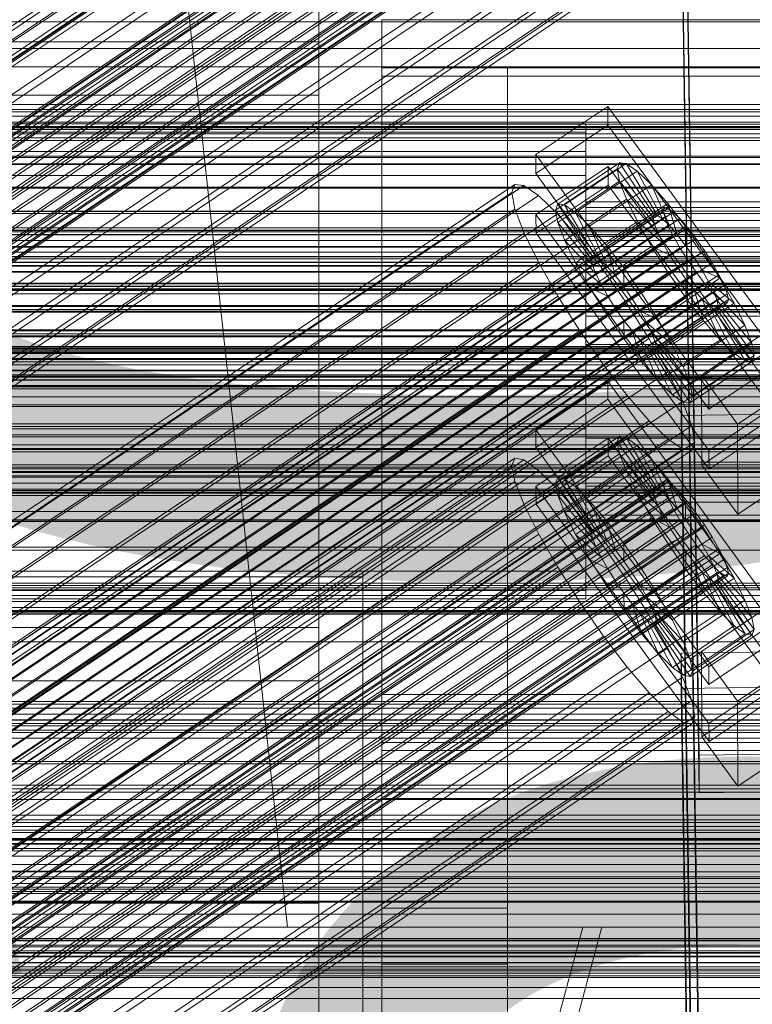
# Model space of a CAD drawing. Header units: millimetres. Extents: x -2233 to 65662, y -50530 to 6847.
# Tile 276 of 656: x 252 to 369, y -33182 to -33026. Entities that reach past the tile are written whole.
import ezdxf

# ---------------------------------------------------------------- set-up
doc = ezdxf.new("R2010")
doc.units = ezdxf.units.MM
for name, color, linetype, lineweight in [('COTAS_P', 1, 'Continuous', 0), ('frontal_briquetadora', 7, 'Continuous', 0), ('frontal_C01', 7, 'Continuous', 0), ('frontal_C02', 7, 'Continuous', 0), ('frontal_C02-briq', 7, 'Continuous', 0), ('frontal_C03', 7, 'Continuous', 0), ('frontal_C03-dry', 7, 'Continuous', 0), ('frontal_secador', 7, 'Continuous', 0)]:
    doc.layers.add(name, color=color, linetype=linetype, lineweight=lineweight)
doc.dimstyles.new('R19_100', dxfattribs={"dimtxt": 250, "dimasz": 150, "dimexe": 150, "dimexo": 80, "dimgap": 100, "dimtad": 1, "dimtih": 1, "dimtoh": 1, "dimdsep": 46, "dimcen": 0.09, "dimadec": 0, "dimazin": 0, "dimtfac": 1, "dimtdec": 4, "dimtofl": 0, "dimtmove": 0, "dimatfit": 3, "dimfxl": 1, "dimtolj": 1, "dimtzin": 0, "dimarcsym": 0})

# ---------------------------------------------------------------- blocks, each defined once
blk = doc.blocks.new('DIM_R32_40')
at = {"layer": 'COTAS_P'}
for p, q in [((-150, -32200), (550, -32200)), ((550, -32200), (505, -32350)), ((550, -34800), (550, -32200)), ((550, -32200), (595, -32350)), ((550, -34800), (505, -34650)), ((550, -34800), (595, -34650)), ((-150, -34800), (550, -34800))]:
    blk.add_line(p, q, dxfattribs=at)
blk.add_text('2600 P', height=250, rotation=90, dxfattribs=at).set_placement((450, -33500))

msp = doc.modelspace()

# ---------------------------------------------------------------- linework, layer by layer
at = {"layer": 'frontal_briquetadora'}
for p, q in [((345, -33170), (-305, -33170)), ((207, -33670), (342, -33170)), ((210, -33670), (345, -33170)), ((345, -33170), (342, -33170))]:
    msp.add_line(p, q, dxfattribs=at)
at = {"layer": 'frontal_C01'}
for p, q in [((150.629, -33094.933), (334.938, -32971.064)), ((141.218, -33116.536), (355.017, -32972.847)), ((141.731, -33116.629), (355.53, -32972.941)), ((146.887, -33096.693), (331.197, -32972.824)), ((141.045, -33116.952), (354.844, -32973.264)), ((141.224, -33117.851), (355.022, -32974.162)), ((142.549, -33117.227), (356.348, -32973.539)), ((153.641, -33097.927), (337.95, -32974.058)), ((141.742, -33119.17), (355.541, -32975.481)), ((143.617, -33118.288), (357.415, -32974.599)), ((144.861, -33119.739), (358.659, -32976.051)), ((142.565, -33120.819), (356.363, -32977.131)), ((148.35, -33100.416), (332.659, -32976.547)), ((143.635, -33122.688), (357.434, -32978.999)), ((359.995, -32977.794), (146.196, -33121.483)), ((157.152, -33102.024), (341.461, -32978.154)), ((147.533, -33123.399), (361.332, -32979.711)), ((144.881, -33124.647), (358.68, -32980.958)), ((148.779, -33125.358), (362.578, -32981.67)), ((150.672, -33105.072), (334.981, -32981.203)), ((146.218, -33126.563), (360.017, -32982.875)), ((149.85, -33127.227), (363.648, -32983.538)), ((345.231, -32983.075), (160.922, -33106.944)), ((147.554, -33128.307), (361.352, -32984.618)), ((150.672, -33128.876), (364.471, -32985.188)), ((148.798, -33129.758), (362.596, -32986.07)), ((151.191, -33130.195), (364.989, -32986.507)), ((153.694, -33110.344), (338.003, -32986.475)), ((300, -32986.232), (300, -33029.194)), ((149.865, -33130.819), (363.664, -32987.131)), ((150.683, -33131.417), (364.482, -32987.728)), ((151.196, -33131.51), (364.995, -32987.822)), ((151.369, -33131.094), (365.168, -32987.406)), ((164.693, -33112.353), (349.002, -32988.484)), ((157.211, -33115.874), (341.52, -32992.004)), ((168.21, -33117.882), (352.519, -32994.013)), ((300, -33037.658), (300, -32993.821)), ((160.982, -33121.283), (345.291, -32997.413)), ((171.232, -33123.155), (355.541, -32999.285)), ((360.514, -33194.484), (357.646, -33000.108)), ((164.752, -33126.203), (349.061, -33002.334)), ((173.554, -33127.811), (357.863, -33003.942)), ((360.514, -33200.129), (357.646, -33005.754)), ((168.263, -33130.3), (352.572, -33006.431)), ((175.016, -33131.534), (359.326, -33007.664)), ((171.275, -33133.294), (355.584, -33009.424)), ((175.521, -33134.069), (359.83, -33010.2)), ((173.584, -33134.98), (357.893, -33011.111)), ((175.032, -33135.245), (359.341, -33011.375)), ((-300, -33029.194), (300, -33029.194)), ((300, -33029.194), (300, -33075.619)), ((300, -33037.658), (-300, -33037.658)), ((300, -33084.381), (300, -33037.658)), ((342.5, -33042.216), (-342.5, -33042.216)), ((342.5, -33043.545), (342.5, -33042.216)), ((342.5, -33042.216), (342.5, -33046.638)), ((342.5, -33043.545), (-342.5, -33043.545)), ((342.5, -33050.425), (342.5, -33043.545)), ((342.5, -33046.638), (-342.5, -33046.638)), ((342.5, -33046.638), (342.5, -33056.14)), ((342.5, -33050.425), (-342.5, -33050.425)), ((342.5, -33061.807), (342.5, -33050.425)), ((342.5, -33057.613), (342.5, -33054.645)), ((342.5, -33054.645), (342.5, -33055.537)), ((450.5, -33054.645), (342.5, -33054.645)), ((342.5, -33055.537), (342.5, -33060.153)), ((450.5, -33055.537), (342.5, -33055.537)), ((342.5, -33056.14), (-342.5, -33056.14)), ((342.5, -33056.14), (342.5, -33069.274)), ((342.5, -33063.989), (342.5, -33057.613)), ((450.5, -33057.613), (342.5, -33057.613)), ((342.5, -33060.153), (342.5, -33067.791)), ((450.5, -33060.153), (342.5, -33060.153)), ((342.5, -33061.807), (-342.5, -33061.807)), ((342.5, -33075.959), (342.5, -33061.807)), ((342.5, -33072.803), (342.5, -33063.989)), ((450.5, -33063.989), (342.5, -33063.989)), ((342.5, -33067.791), (342.5, -33077.288)), ((450.5, -33067.791), (342.5, -33067.791)), ((-342.5, -33069.274), (342.5, -33069.274)), ((342.5, -33069.274), (342.5, -33084.041)), ((342.5, -33082.712), (342.5, -33072.803)), ((342.5, -33072.803), (450.5, -33072.803)), ((342.5, -33075.959), (-342.5, -33075.959)), ((300, -33075.619), (-300, -33075.619)), ((300, -33075.619), (300, -33122.342)), ((342.5, -33090.726), (342.5, -33075.959)), ((342.5, -33077.288), (342.5, -33087.197)), ((450.5, -33077.288), (342.5, -33077.288)), ((342.5, -33084.041), (-342.5, -33084.041)), ((334.501, -33090.873), (345.969, -33083.166)), ((342.5, -33092.209), (342.5, -33082.712)), ((450.5, -33082.712), (342.5, -33082.712)), ((342.5, -33084.041), (342.5, -33098.193)), ((345.969, -33083.166), (345.981, -33085.988)), ((345.969, -33083.166), (373.501, -33120.877)), ((300, -33084.381), (-300, -33084.381)), ((300, -33130.806), (300, -33084.381)), ((345.981, -33085.988), (334.513, -33093.695)), ((342.5, -33087.197), (342.5, -33096.011)), ((450.5, -33087.197), (342.5, -33087.197)), ((373.513, -33123.699), (345.981, -33085.988)), ((342.5, -33090.726), (-342.5, -33090.726)), ((334.513, -33093.695), (334.501, -33090.873)), ((362.033, -33128.584), (334.501, -33090.873)), ((338.005, -33098.513), (347.835, -33091.907)), ((342.5, -33103.86), (342.5, -33090.726)), ((347.835, -33091.907), (347.47, -33092.786)), ((348.918, -33092.104), (347.835, -33091.907)), ((347.835, -33091.907), (353.378, -33100.226)), ((334.539, -33099.905), (346.008, -33092.198)), ((337.64, -33099.392), (347.47, -33092.786)), ((339.088, -33098.711), (348.918, -33092.104)), ((340.816, -33099.972), (350.645, -33093.366)), ((342.5, -33099.847), (342.5, -33092.209)), ((450.5, -33092.209), (342.5, -33092.209)), ((346.008, -33092.198), (346.02, -33095.02)), ((346.008, -33092.198), (373.539, -33129.909)), ((347.47, -33092.786), (353.205, -33100.642)), ((347.47, -33092.786), (347.847, -33094.683)), ((350.645, -33093.366), (348.918, -33092.104)), ((348.918, -33092.104), (353.892, -33100.32)), ((352.899, -33095.605), (350.645, -33093.366)), ((350.645, -33093.366), (354.71, -33100.917)), ((334.513, -33093.695), (362.045, -33131.407)), ((346.02, -33095.02), (334.551, -33102.728)), ((338.017, -33101.289), (347.847, -33094.683)), ((373.551, -33132.731), (346.02, -33095.02)), ((347.847, -33094.683), (353.384, -33101.541)), ((347.847, -33094.683), (348.941, -33097.467)), ((146.383, -33220.436), (330.692, -33096.566)), ((146.872, -33219.26), (331.181, -33095.391)), ((148.32, -33219.524), (332.629, -33095.655)), ((331.181, -33095.391), (330.692, -33096.566)), ((330.692, -33096.566), (331.197, -33099.102)), ((332.629, -33095.655), (331.181, -33095.391)), ((334.938, -33097.342), (332.629, -33095.655)), ((342.5, -33096.011), (342.5, -33102.387)), ((450.5, -33096.011), (342.5, -33096.011)), ((343.069, -33102.212), (352.899, -33095.605)), ((355.525, -33098.67), (352.899, -33095.605)), ((352.899, -33095.605), (355.777, -33101.978)), ((342.5, -33098.193), (-342.5, -33098.193)), ((150.629, -33221.211), (334.938, -33097.342)), ((337.95, -33100.335), (334.938, -33097.342)), ((339.111, -33104.074), (348.941, -33097.467)), ((342.5, -33098.193), (342.5, -33109.575)), ((348.941, -33097.467), (353.902, -33102.86)), ((348.941, -33097.467), (350.678, -33100.95)), ((141.045, -33243.23), (354.844, -33099.541)), ((141.218, -33242.813), (355.017, -33099.125)), ((141.731, -33242.907), (355.53, -33099.219)), ((142.549, -33243.505), (356.348, -33099.816)), ((146.887, -33222.971), (331.197, -33099.102)), ((331.197, -33099.102), (332.659, -33102.824)), ((337.64, -33099.392), (338.005, -33098.513)), ((343.376, -33107.249), (337.64, -33099.392)), ((338.017, -33101.289), (337.64, -33099.392)), ((343.549, -33106.832), (338.005, -33098.513)), ((338.005, -33098.513), (339.088, -33098.711)), ((344.062, -33106.926), (339.088, -33098.711)), ((339.088, -33098.711), (340.816, -33099.972)), ((342.5, -33104.463), (342.5, -33099.847)), ((450.5, -33099.847), (342.5, -33099.847)), ((345.695, -33105.276), (355.525, -33098.67)), ((355.017, -33099.125), (354.844, -33099.541)), ((354.844, -33099.541), (355.022, -33100.44)), ((355.53, -33099.219), (355.017, -33099.125)), ((358.345, -33102.351), (355.525, -33098.67)), ((355.525, -33098.67), (357.021, -33103.43)), ((356.348, -33099.816), (355.53, -33099.219)), ((357.415, -33100.877), (356.348, -33099.816)), ((141.224, -33244.128), (355.022, -33100.44)), ((143.617, -33244.565), (357.415, -33100.877)), ((153.641, -33224.205), (337.95, -33100.335)), ((334.551, -33102.728), (334.539, -33099.905)), ((362.071, -33137.616), (334.539, -33099.905)), ((341.461, -33104.432), (337.95, -33100.335)), ((343.554, -33108.147), (338.017, -33101.289)), ((339.111, -33104.074), (338.017, -33101.289)), ((344.88, -33107.524), (340.816, -33099.972)), ((340.816, -33099.972), (343.069, -33102.212)), ((340.848, -33107.557), (350.678, -33100.95)), ((353.205, -33100.642), (343.376, -33107.249)), ((353.378, -33100.226), (343.549, -33106.832)), ((353.892, -33100.32), (344.062, -33106.926)), ((354.71, -33100.917), (344.88, -33107.524)), ((350.678, -33100.95), (354.725, -33104.51)), ((350.678, -33100.95), (352.938, -33104.894)), ((353.205, -33100.642), (353.378, -33100.226)), ((353.384, -33101.541), (353.205, -33100.642)), ((353.378, -33100.226), (353.892, -33100.32)), ((353.892, -33100.32), (354.71, -33100.917)), ((354.71, -33100.917), (355.777, -33101.978)), ((355.022, -33100.44), (355.541, -33101.759)), ((358.659, -33102.328), (357.415, -33100.877)), ((141.742, -33245.447), (355.541, -33101.759)), ((144.861, -33246.017), (358.659, -33102.328)), ((148.35, -33226.694), (332.659, -33102.824)), ((332.659, -33102.824), (334.981, -33107.481)), ((334.551, -33102.728), (362.083, -33140.439)), ((342.5, -33102.387), (342.5, -33105.355)), ((450.5, -33102.387), (342.5, -33102.387)), ((345.947, -33108.584), (343.069, -33102.212)), ((343.069, -33102.212), (345.695, -33105.276)), ((353.384, -33101.541), (343.554, -33108.147)), ((353.902, -33102.86), (344.073, -33109.466)), ((355.777, -33101.978), (345.947, -33108.584)), ((358.345, -33102.351), (348.515, -33108.957)), ((353.902, -33102.86), (353.384, -33101.541)), ((354.725, -33104.51), (353.902, -33102.86)), ((355.541, -33101.759), (356.363, -33103.409)), ((355.777, -33101.978), (357.021, -33103.43)), ((358.357, -33105.173), (358.345, -33102.351)), ((361.166, -33106.397), (358.345, -33102.351)), ((359.995, -33104.072), (358.659, -33102.328)), ((342.5, -33103.86), (-342.5, -33103.86)), ((142.565, -33247.097), (356.363, -33103.409)), ((359.995, -33104.072), (146.196, -33247.76)), ((157.152, -33228.301), (341.461, -33104.432)), ((344.073, -33109.466), (339.111, -33104.074)), ((340.848, -33107.557), (339.111, -33104.074)), ((345.231, -33109.353), (341.461, -33104.432)), ((342.5, -33113.362), (342.5, -33103.86)), ((342.5, -33105.355), (342.5, -33104.463)), ((450.5, -33104.463), (342.5, -33104.463)), ((354.725, -33104.51), (344.895, -33111.116)), ((357.021, -33103.43), (347.191, -33110.036)), ((355.796, -33106.378), (354.725, -33104.51)), ((356.363, -33103.409), (357.434, -33105.277)), ((357.021, -33103.43), (358.357, -33105.173)), ((361.332, -33105.989), (359.995, -33104.072)), ((143.635, -33248.965), (357.434, -33105.277)), ((147.533, -33249.677), (361.332, -33105.989)), ((450.5, -33105.355), (342.5, -33105.355)), ((343.108, -33111.5), (352.938, -33104.894)), ((347.191, -33110.036), (345.695, -33105.276)), ((345.695, -33105.276), (348.515, -33108.957)), ((348.527, -33111.779), (358.357, -33105.173)), ((352.938, -33104.894), (355.796, -33106.378)), ((352.938, -33104.894), (355.569, -33109.03)), ((357.434, -33105.277), (358.68, -33107.236)), ((358.357, -33105.173), (359.693, -33107.09)), ((362.578, -33107.948), (361.332, -33105.989)), ((144.881, -33250.924), (358.68, -33107.236)), ((150.672, -33231.35), (334.981, -33107.481)), ((334.981, -33107.481), (338.003, -33112.753)), ((344.895, -33111.116), (340.848, -33107.557)), ((343.108, -33111.5), (340.848, -33107.557)), ((343.549, -33106.832), (343.376, -33107.249)), ((343.376, -33107.249), (343.554, -33108.147)), ((344.062, -33106.926), (343.549, -33106.832)), ((344.88, -33107.524), (344.062, -33106.926)), ((345.947, -33108.584), (344.88, -33107.524)), ((355.796, -33106.378), (345.966, -33112.984)), ((359.693, -33107.09), (349.863, -33113.696)), ((351.336, -33113.003), (361.166, -33106.397)), ((357.042, -33108.337), (355.796, -33106.378)), ((358.68, -33107.236), (360.017, -33109.153)), ((361.166, -33106.397), (359.693, -33107.09)), ((359.693, -33107.09), (360.939, -33109.049)), ((363.797, -33110.533), (361.166, -33106.397)), ((146.218, -33252.841), (360.017, -33109.153)), ((148.779, -33251.636), (362.578, -33107.948)), ((343.554, -33108.147), (344.073, -33109.466)), ((345.739, -33115.636), (355.569, -33109.03)), ((347.191, -33110.036), (345.947, -33108.584)), ((357.042, -33108.337), (347.212, -33114.943)), ((348.515, -33108.957), (348.527, -33111.779)), ((348.515, -33108.957), (351.336, -33113.003)), ((360.939, -33109.049), (351.109, -33115.655)), ((355.569, -33109.03), (357.042, -33108.337)), ((355.569, -33109.03), (358.39, -33113.076)), ((358.378, -33110.254), (357.042, -33108.337)), ((360.017, -33109.153), (361.352, -33110.896)), ((363.797, -33110.533), (360.939, -33109.049)), ((360.939, -33109.049), (362.01, -33110.917)), ((363.648, -33109.816), (362.578, -33107.948)), ((342.5, -33109.575), (-342.5, -33109.575)), ((149.85, -33253.504), (363.648, -33109.816)), ((345.231, -33109.353), (160.922, -33233.222)), ((342.5, -33109.575), (342.5, -33116.455)), ((344.073, -33109.466), (344.895, -33111.116)), ((349.002, -33114.762), (345.231, -33109.353)), ((348.527, -33111.779), (347.191, -33110.036)), ((358.378, -33110.254), (348.548, -33116.86)), ((353.967, -33117.139), (363.797, -33110.533)), ((358.39, -33113.076), (358.378, -33110.254)), ((359.714, -33111.997), (358.378, -33110.254)), ((364.471, -33111.466), (363.648, -33109.816)), ((366.057, -33114.477), (363.797, -33110.533)), ((147.554, -33254.584), (361.352, -33110.896)), ((148.798, -33256.036), (362.596, -33112.348)), ((150.672, -33255.154), (364.471, -33111.466)), ((345.966, -33112.984), (343.108, -33111.5)), ((345.739, -33115.636), (343.108, -33111.5)), ((344.895, -33111.116), (345.966, -33112.984)), ((349.863, -33113.696), (348.527, -33111.779)), ((359.714, -33111.997), (349.884, -33118.604)), ((362.01, -33110.917), (352.18, -33117.523)), ((361.21, -33116.757), (359.714, -33111.997)), ((360.958, -33113.449), (359.714, -33111.997)), ((361.352, -33110.896), (362.596, -33112.348)), ((366.057, -33114.477), (362.01, -33110.917)), ((362.01, -33110.917), (362.833, -33112.567)), ((362.596, -33112.348), (363.664, -33113.408)), ((364.989, -33112.785), (364.471, -33111.466)), ((342.5, -33113.362), (-342.5, -33113.362)), ((149.865, -33257.097), (363.664, -33113.408)), ((151.191, -33256.473), (364.989, -33112.785)), ((151.369, -33257.372), (365.168, -33113.683)), ((153.694, -33236.622), (338.003, -33112.753)), ((338.003, -33112.753), (341.52, -33118.282)), ((342.5, -33117.784), (342.5, -33113.362)), ((345.966, -33112.984), (347.212, -33114.943)), ((348.56, -33119.683), (358.39, -33113.076)), ((349.863, -33113.696), (351.336, -33113.003)), ((351.109, -33115.655), (349.863, -33113.696)), ((360.958, -33113.449), (351.128, -33120.055)), ((351.336, -33113.003), (353.967, -33117.139)), ((362.833, -33112.567), (353.003, -33119.173)), ((363.351, -33113.886), (353.521, -33120.492)), ((358.39, -33113.076), (361.21, -33116.757)), ((363.836, -33119.821), (360.958, -33113.449)), ((362.025, -33114.509), (360.958, -33113.449)), ((367.794, -33117.959), (362.833, -33112.567)), ((362.833, -33112.567), (363.351, -33113.886)), ((368.888, -33120.744), (363.351, -33113.886)), ((363.351, -33113.886), (363.53, -33114.784)), ((363.664, -33113.408), (364.482, -33114.006)), ((365.168, -33113.683), (364.989, -33112.785)), ((364.995, -33114.1), (365.168, -33113.683)), ((150.683, -33257.694), (364.482, -33114.006)), ((151.196, -33257.788), (364.995, -33114.1)), ((164.693, -33238.631), (349.002, -33114.762)), ((347.212, -33114.943), (345.739, -33115.636)), ((347.212, -33114.943), (348.548, -33116.86)), ((352.519, -33120.291), (349.002, -33114.762)), ((362.025, -33114.509), (352.196, -33121.116)), ((362.843, -33115.107), (353.014, -33121.713)), ((363.357, -33115.201), (353.527, -33121.807)), ((363.53, -33114.784), (353.7, -33121.391)), ((356.228, -33121.083), (366.057, -33114.477)), ((366.09, -33122.061), (362.025, -33114.509)), ((362.843, -33115.107), (362.025, -33114.509)), ((367.817, -33123.322), (362.843, -33115.107)), ((363.357, -33115.201), (362.843, -33115.107)), ((363.53, -33114.784), (363.357, -33115.201)), ((368.9, -33123.52), (363.357, -33115.201)), ((369.265, -33122.641), (363.53, -33114.784)), ((364.482, -33114.006), (364.995, -33114.1)), ((367.794, -33117.959), (366.057, -33114.477)), ((342.5, -33116.455), (-342.5, -33116.455)), ((342.5, -33116.455), (342.5, -33117.784)), ((348.56, -33119.683), (345.739, -33115.636)), ((348.548, -33116.86), (348.56, -33119.683)), ((348.548, -33116.86), (349.884, -33118.604)), ((352.18, -33117.523), (351.109, -33115.655)), ((351.109, -33115.655), (353.967, -33117.139)), ((351.38, -33123.363), (361.21, -33116.757)), ((361.21, -33116.757), (363.836, -33119.821)), ((342.5, -33117.784), (-342.5, -33117.784)), ((157.211, -33242.151), (341.52, -33118.282)), ((341.52, -33118.282), (345.291, -33123.691)), ((349.884, -33118.604), (351.38, -33123.363)), ((349.884, -33118.604), (351.128, -33120.055)), ((353.003, -33119.173), (352.18, -33117.523)), ((352.18, -33117.523), (356.228, -33121.083)), ((353.967, -33117.139), (356.228, -33121.083)), ((357.964, -33124.566), (367.794, -33117.959)), ((360.882, -33126.166), (372.35, -33118.459)), ((368.888, -33120.744), (367.794, -33117.959)), ((351.38, -33123.363), (348.56, -33119.683)), ((351.128, -33120.055), (354.006, -33126.428)), ((351.128, -33120.055), (352.196, -33121.116)), ((353.521, -33120.492), (353.003, -33119.173)), ((353.003, -33119.173), (357.964, -33124.566)), ((354.006, -33126.428), (363.836, -33119.821)), ((363.836, -33119.821), (366.09, -33122.061)), ((168.21, -33244.16), (352.519, -33120.291)), ((352.196, -33121.116), (356.26, -33128.667)), ((352.196, -33121.116), (353.014, -33121.713)), ((355.541, -33125.563), (352.519, -33120.291)), ((353.014, -33121.713), (357.987, -33129.929)), ((353.014, -33121.713), (353.527, -33121.807)), ((353.7, -33121.391), (353.521, -33120.492)), ((353.521, -33120.492), (359.058, -33127.35)), ((353.527, -33121.807), (353.7, -33121.391)), ((353.7, -33121.391), (359.436, -33129.247)), ((356.228, -33121.083), (357.964, -33124.566)), ((359.058, -33127.35), (368.888, -33120.744)), ((373.501, -33120.877), (362.033, -33128.584)), ((369.265, -33122.641), (368.888, -33120.744)), ((300, -33122.342), (-300, -33122.342)), ((300, -33122.342), (300, -33166.179)), ((353.527, -33121.807), (359.07, -33130.126)), ((356.26, -33128.667), (366.09, -33122.061)), ((357.987, -33129.929), (367.817, -33123.322)), ((359.436, -33129.247), (369.265, -33122.641)), ((366.09, -33122.061), (367.817, -33123.322)), ((367.817, -33123.322), (368.9, -33123.52)), ((368.9, -33123.52), (369.265, -33122.641)), ((160.982, -33247.56), (345.291, -33123.691)), ((345.291, -33123.691), (349.061, -33128.612)), ((354.006, -33126.428), (351.38, -33123.363)), ((357.964, -33124.566), (359.058, -33127.35)), ((359.07, -33130.126), (368.9, -33123.52)), ((362.045, -33131.407), (373.513, -33123.699)), ((171.232, -33249.432), (355.541, -33125.563)), ((356.26, -33128.667), (354.006, -33126.428)), ((357.863, -33130.219), (355.541, -33125.563)), ((357.646, -33126.386), (375.644, -33126.142)), ((357.646, -33132.031), (357.646, -33126.386)), ((360.514, -33320.762), (357.646, -33126.386)), ((360.939, -33139.714), (360.882, -33126.166)), ((366.618, -33134.023), (360.882, -33126.166)), ((378.086, -33126.315), (366.618, -33134.023)), ((359.058, -33127.35), (359.436, -33129.247)), ((164.752, -33252.481), (349.061, -33128.612)), ((349.061, -33128.612), (352.572, -33132.708)), ((357.987, -33129.929), (356.26, -33128.667)), ((359.436, -33129.247), (359.07, -33130.126)), ((362.033, -33128.584), (362.045, -33131.407)), ((300, -33130.806), (-300, -33130.806)), ((173.554, -33254.089), (357.863, -33130.219)), ((300, -33173.768), (300, -33130.806)), ((359.326, -33133.942), (357.863, -33130.219)), ((359.07, -33130.126), (357.987, -33129.929)), ((373.539, -33129.909), (362.071, -33137.616)), ((168.263, -33256.578), (352.572, -33132.708)), ((352.572, -33132.708), (355.584, -33135.702)), ((375.644, -33131.787), (357.646, -33132.031)), ((360.514, -33326.407), (357.646, -33132.031)), ((372.408, -33132.007), (360.939, -33139.714)), ((362.083, -33140.439), (373.551, -33132.731)), ((175.016, -33257.811), (359.326, -33133.942)), ((359.83, -33136.477), (359.326, -33133.942)), ((366.618, -33134.023), (366.675, -33147.571)), ((171.275, -33259.571), (355.584, -33135.702)), ((355.584, -33135.702), (357.893, -33137.388)), ((173.584, -33261.258), (357.893, -33137.388)), ((175.521, -33260.347), (359.83, -33136.477)), ((357.893, -33137.388), (359.341, -33137.653)), ((359.341, -33137.653), (359.83, -33136.477)), ((175.032, -33261.522), (359.341, -33137.653)), ((362.071, -33137.616), (362.083, -33140.439)), ((360.939, -33139.714), (366.675, -33147.571)), ((366.675, -33147.571), (378.143, -33139.863)), ((300, -33166.179), (-300, -33166.179)), ((300, -33166.179), (300, -33204.143)), ((300, -33173.768), (-300, -33173.768)), ((300, -33210.34), (300, -33173.768))]:
    msp.add_line(p, q, dxfattribs=at)
at = {"layer": 'frontal_C02'}
for p, q in [((360.514, -33142.648), (357.646, -32949.243)), ((360.514, -33148.609), (357.646, -32955.204)), ((175.016, -33080.075), (359.326, -32956.82)), ((171.275, -33082.248), (355.584, -32958.994)), ((175.521, -33082.711), (359.83, -32959.456)), ((173.584, -33083.836), (357.893, -32960.581)), ((175.032, -33083.994), (359.341, -32960.739)), ((310, -33034.611), (310, -33025.67)), ((310, -33025.67), (450, -33025.67)), ((310, -33033.306), (310, -33025.67)), ((-425, -33030.257), (425, -33030.257)), ((310, -33042.247), (310, -33033.306)), ((310, -33033.306), (330, -33033.306)), ((310, -33166.943), (310, -33033.306)), ((450, -33033.306), (310, -33033.306)), ((330, -33033.306), (330, -33042.247)), ((330, -33166.943), (330, -33033.306)), ((450, -33034.611), (310, -33034.611)), ((310, -33034.611), (310, -33042.247)), ((334.501, -33047.109), (345.969, -33039.44)), ((345.969, -33039.44), (345.981, -33042.42)), ((345.969, -33039.44), (373.501, -33076.962)), ((330, -33042.247), (310, -33042.247)), ((310, -33042.247), (310, -33175.884)), ((310, -33042.247), (450, -33042.247)), ((330, -33175.884), (330, -33042.247)), ((345.981, -33042.42), (334.513, -33050.089)), ((373.513, -33079.943), (345.981, -33042.42)), ((334.513, -33050.089), (334.501, -33047.109)), ((362.033, -33084.631), (334.501, -33047.109)), ((334.539, -33056.647), (346.008, -33048.977)), ((337.64, -33055.947), (347.47, -33049.373)), ((338.005, -33054.987), (347.835, -33048.414)), ((339.088, -33055.105), (348.918, -33048.532)), ((340.816, -33056.293), (350.645, -33049.719)), ((346.008, -33048.977), (346.02, -33051.958)), ((346.008, -33048.977), (373.539, -33086.5)), ((347.835, -33048.414), (347.47, -33049.373)), ((347.47, -33049.373), (353.205, -33057.191)), ((347.47, -33049.373), (347.847, -33051.345)), ((348.918, -33048.532), (347.835, -33048.414)), ((347.835, -33048.414), (353.378, -33056.736)), ((350.645, -33049.719), (348.918, -33048.532)), ((348.918, -33048.532), (353.892, -33056.792)), ((352.899, -33051.895), (350.645, -33049.719)), ((350.645, -33049.719), (354.71, -33057.354)), ((334.513, -33050.089), (362.045, -33087.612)), ((146.872, -33175.107), (331.181, -33051.852)), ((148.32, -33175.265), (332.629, -33052.01)), ((331.181, -33051.852), (330.692, -33053.135)), ((332.629, -33052.01), (331.181, -33051.852)), ((334.938, -33053.598), (332.629, -33052.01)), ((346.02, -33051.958), (334.551, -33059.627)), ((338.017, -33057.919), (347.847, -33051.345)), ((343.069, -33058.469), (352.899, -33051.895)), ((373.551, -33089.48), (346.02, -33051.958)), ((347.847, -33051.345), (353.384, -33058.125)), ((347.847, -33051.345), (348.941, -33054.195)), ((355.525, -33054.912), (352.899, -33051.895)), ((352.899, -33051.895), (355.777, -33058.385)), ((146.383, -33176.39), (330.692, -33053.135)), ((150.629, -33176.852), (334.938, -33053.598)), ((330.692, -33053.135), (331.197, -33055.771)), ((337.95, -33056.507), (334.938, -33053.598)), ((339.111, -33060.768), (348.941, -33054.195)), ((348.941, -33054.195), (353.902, -33059.474)), ((348.941, -33054.195), (350.678, -33057.728)), ((141.218, -33198.616), (355.017, -33055.64)), ((141.731, -33198.672), (355.53, -33055.696)), ((146.887, -33179.026), (331.197, -33055.771)), ((331.197, -33055.771), (332.659, -33059.581)), ((337.64, -33055.947), (338.005, -33054.987)), ((343.376, -33063.764), (337.64, -33055.947)), ((338.017, -33057.919), (337.64, -33055.947)), ((343.549, -33063.31), (338.005, -33054.987)), ((338.005, -33054.987), (339.088, -33055.105)), ((344.062, -33063.366), (339.088, -33055.105)), ((339.088, -33055.105), (340.816, -33056.293)), ((345.695, -33061.485), (355.525, -33054.912)), ((355.017, -33055.64), (354.844, -33056.095)), ((355.53, -33055.696), (355.017, -33055.64)), ((358.345, -33058.563), (355.525, -33054.912)), ((355.525, -33054.912), (357.021, -33059.814)), ((356.348, -33056.259), (355.53, -33055.696)), ((141.045, -33199.07), (354.844, -33056.095)), ((141.224, -33200.004), (355.022, -33057.029)), ((142.549, -33199.234), (356.348, -33056.259)), ((143.617, -33200.265), (357.415, -33057.29)), ((153.641, -33179.761), (337.95, -33056.507)), ((334.551, -33059.627), (334.539, -33056.647)), ((362.071, -33094.169), (334.539, -33056.647)), ((341.461, -33060.539), (337.95, -33056.507)), ((344.88, -33063.928), (340.816, -33056.293)), ((340.816, -33056.293), (343.069, -33058.469)), ((353.205, -33057.191), (343.376, -33063.764)), ((353.378, -33056.736), (343.549, -33063.31)), ((353.892, -33056.792), (344.062, -33063.366)), ((354.71, -33057.354), (344.88, -33063.928)), ((353.205, -33057.191), (353.378, -33056.736)), ((353.384, -33058.125), (353.205, -33057.191)), ((353.378, -33056.736), (353.892, -33056.792)), ((353.892, -33056.792), (354.71, -33057.354)), ((354.71, -33057.354), (355.777, -33058.385)), ((354.844, -33056.095), (355.022, -33057.029)), ((355.022, -33057.029), (355.541, -33058.379)), ((357.415, -33057.29), (356.348, -33056.259)), ((358.659, -33058.719), (357.415, -33057.29)), ((141.742, -33201.354), (355.541, -33058.379)), ((144.861, -33201.694), (358.659, -33058.719)), ((343.554, -33064.698), (338.017, -33057.919)), ((339.111, -33060.768), (338.017, -33057.919)), ((340.848, -33064.302), (350.678, -33057.728)), ((345.947, -33064.959), (343.069, -33058.469)), ((343.069, -33058.469), (345.695, -33061.485)), ((353.384, -33058.125), (343.554, -33064.698)), ((355.777, -33058.385), (345.947, -33064.959)), ((358.345, -33058.563), (348.515, -33065.137)), ((350.678, -33057.728), (354.725, -33061.148)), ((350.678, -33057.728), (352.938, -33061.704)), ((353.902, -33059.474), (353.384, -33058.125)), ((355.541, -33058.379), (356.363, -33060.052)), ((355.777, -33058.385), (357.021, -33059.814)), ((358.357, -33061.544), (358.345, -33058.563)), ((361.166, -33062.6), (358.345, -33058.563)), ((359.995, -33060.448), (358.659, -33058.719)), ((-450, -33059.848), (450, -33059.848)), ((142.565, -33203.028), (356.363, -33060.052)), ((359.995, -33060.448), (146.196, -33203.423)), ((148.35, -33182.835), (332.659, -33059.581)), ((157.152, -33183.794), (341.461, -33060.539)), ((332.659, -33059.581), (334.981, -33064.304)), ((334.551, -33059.627), (362.083, -33097.149)), ((345.231, -33065.42), (341.461, -33060.539)), ((353.902, -33059.474), (344.073, -33066.048)), ((357.021, -33059.814), (347.191, -33066.388)), ((354.725, -33061.148), (353.902, -33059.474)), ((356.363, -33060.052), (357.434, -33061.936)), ((357.021, -33059.814), (358.357, -33061.544)), ((361.332, -33062.36), (359.995, -33060.448)), ((143.635, -33204.911), (357.434, -33061.936)), ((344.073, -33066.048), (339.111, -33060.768)), ((340.848, -33064.302), (339.111, -33060.768)), ((343.108, -33068.278), (352.938, -33061.704)), ((354.725, -33061.148), (344.895, -33067.722)), ((347.191, -33066.388), (345.695, -33061.485)), ((345.695, -33061.485), (348.515, -33065.137)), ((348.527, -33068.117), (358.357, -33061.544)), ((352.938, -33061.704), (355.796, -33063.031)), ((352.938, -33061.704), (355.569, -33065.852)), ((355.796, -33063.031), (354.725, -33061.148)), ((357.434, -33061.936), (358.68, -33063.901)), ((358.357, -33061.544), (359.693, -33063.456)), ((147.533, -33205.336), (361.332, -33062.36)), ((343.549, -33063.31), (343.376, -33063.764)), ((343.376, -33063.764), (343.554, -33064.698)), ((344.062, -33063.366), (343.549, -33063.31)), ((344.88, -33063.928), (344.062, -33063.366)), ((355.796, -33063.031), (345.966, -33069.605)), ((359.693, -33063.456), (349.863, -33070.03)), ((351.336, -33069.174), (361.166, -33062.6)), ((357.042, -33064.996), (355.796, -33063.031)), ((361.166, -33062.6), (359.693, -33063.456)), ((359.693, -33063.456), (360.939, -33065.421)), ((363.797, -33066.748), (361.166, -33062.6)), ((362.578, -33064.325), (361.332, -33062.36)), ((144.881, -33206.876), (358.68, -33063.901)), ((148.779, -33207.3), (362.578, -33064.325)), ((150.672, -33187.559), (334.981, -33064.304)), ((334.981, -33064.304), (338.003, -33069.619)), ((344.895, -33067.722), (340.848, -33064.302)), ((343.108, -33068.278), (340.848, -33064.302)), ((343.554, -33064.698), (344.073, -33066.048)), ((345.947, -33064.959), (344.88, -33063.928)), ((347.191, -33066.388), (345.947, -33064.959)), ((357.042, -33064.996), (347.212, -33071.57)), ((348.515, -33065.137), (348.527, -33068.117)), ((348.515, -33065.137), (351.336, -33069.174)), ((355.569, -33065.852), (357.042, -33064.996)), ((358.378, -33066.909), (357.042, -33064.996)), ((358.68, -33063.901), (360.017, -33065.813)), ((363.648, -33066.209), (362.578, -33064.325)), ((146.218, -33208.788), (360.017, -33065.813)), ((149.85, -33209.184), (363.648, -33066.209)), ((345.231, -33065.42), (160.922, -33188.675)), ((344.073, -33066.048), (344.895, -33067.722)), ((349.002, -33070.817), (345.231, -33065.42)), ((345.739, -33072.426), (355.569, -33065.852)), ((348.527, -33068.117), (347.191, -33066.388)), ((358.378, -33066.909), (348.548, -33073.482)), ((360.939, -33065.421), (351.109, -33071.994)), ((353.967, -33073.322), (363.797, -33066.748)), ((355.569, -33065.852), (358.39, -33069.889)), ((358.39, -33069.889), (358.378, -33066.909)), ((359.714, -33068.638), (358.378, -33066.909)), ((360.017, -33065.813), (361.352, -33067.542)), ((363.797, -33066.748), (360.939, -33065.421)), ((360.939, -33065.421), (362.01, -33067.304)), ((364.471, -33067.882), (363.648, -33066.209)), ((366.057, -33070.724), (363.797, -33066.748)), ((147.554, -33210.518), (361.352, -33067.542)), ((150.672, -33210.857), (364.471, -33067.882)), ((345.966, -33069.605), (343.108, -33068.278)), ((345.739, -33072.426), (343.108, -33068.278)), ((344.895, -33067.722), (345.966, -33069.605)), ((349.863, -33070.03), (348.527, -33068.117)), ((362.01, -33067.304), (352.18, -33073.878)), ((361.352, -33067.542), (362.596, -33068.971)), ((366.057, -33070.724), (362.01, -33067.304)), ((362.01, -33067.304), (362.833, -33068.978)), ((364.989, -33069.232), (364.471, -33067.882)), ((148.798, -33211.947), (362.596, -33068.971)), ((149.865, -33212.977), (363.664, -33070.002)), ((151.191, -33212.207), (364.989, -33069.232)), ((153.694, -33192.874), (338.003, -33069.619)), ((338.003, -33069.619), (341.52, -33075.164)), ((345.966, -33069.605), (347.212, -33071.57)), ((348.56, -33076.463), (358.39, -33069.889)), ((349.863, -33070.03), (351.336, -33069.174)), ((351.109, -33071.994), (349.863, -33070.03)), ((359.714, -33068.638), (349.884, -33075.212)), ((360.958, -33070.067), (351.128, -33076.64)), ((351.336, -33069.174), (353.967, -33073.322)), ((362.833, -33068.978), (353.003, -33075.551)), ((358.39, -33069.889), (361.21, -33073.54)), ((361.21, -33073.54), (359.714, -33068.638)), ((360.958, -33070.067), (359.714, -33068.638)), ((363.836, -33076.557), (360.958, -33070.067)), ((362.025, -33071.098), (360.958, -33070.067)), ((362.596, -33068.971), (363.664, -33070.002)), ((367.794, -33074.257), (362.833, -33068.978)), ((362.833, -33068.978), (363.351, -33070.328)), ((363.664, -33070.002), (364.482, -33070.565)), ((365.168, -33070.166), (364.989, -33069.232)), ((150.683, -33213.54), (364.482, -33070.565)), ((151.196, -33213.596), (364.995, -33070.62)), ((151.369, -33213.141), (365.168, -33070.166)), ((164.693, -33194.072), (349.002, -33070.817)), ((347.212, -33071.57), (345.739, -33072.426)), ((347.212, -33071.57), (348.548, -33073.482)), ((352.519, -33076.362), (349.002, -33070.817)), ((362.025, -33071.098), (352.196, -33077.671)), ((362.843, -33071.66), (353.014, -33078.234)), ((363.351, -33070.328), (353.521, -33076.901)), ((363.53, -33071.262), (353.7, -33077.835)), ((356.228, -33077.298), (366.057, -33070.724)), ((366.09, -33078.733), (362.025, -33071.098)), ((362.843, -33071.66), (362.025, -33071.098)), ((367.817, -33079.92), (362.843, -33071.66)), ((363.357, -33071.716), (362.843, -33071.66)), ((368.888, -33077.107), (363.351, -33070.328)), ((363.351, -33070.328), (363.53, -33071.262)), ((363.53, -33071.262), (363.357, -33071.716)), ((369.265, -33079.079), (363.53, -33071.262)), ((364.482, -33070.565), (364.995, -33070.62)), ((364.995, -33070.62), (365.168, -33070.166)), ((367.794, -33074.257), (366.057, -33070.724)), ((450, -33071.77), (-450, -33071.77)), ((348.56, -33076.463), (345.739, -33072.426)), ((352.18, -33073.878), (351.109, -33071.994)), ((351.109, -33071.994), (353.967, -33073.322)), ((363.357, -33071.716), (353.527, -33078.29)), ((368.9, -33080.038), (363.357, -33071.716)), ((348.548, -33073.482), (348.56, -33076.463)), ((348.548, -33073.482), (349.884, -33075.212)), ((351.38, -33080.114), (361.21, -33073.54)), ((353.003, -33075.551), (352.18, -33073.878)), ((352.18, -33073.878), (356.228, -33077.298)), ((353.967, -33073.322), (356.228, -33077.298)), ((357.964, -33080.831), (367.794, -33074.257)), ((360.882, -33082.174), (372.35, -33074.505)), ((361.21, -33073.54), (363.836, -33076.557)), ((368.888, -33077.107), (367.794, -33074.257)), ((157.211, -33198.419), (341.52, -33075.164)), ((341.52, -33075.164), (345.291, -33080.561)), ((349.884, -33075.212), (351.38, -33080.114)), ((349.884, -33075.212), (351.128, -33076.64)), ((353.521, -33076.901), (353.003, -33075.551)), ((353.003, -33075.551), (357.964, -33080.831)), ((168.21, -33199.617), (352.519, -33076.362)), ((351.38, -33080.114), (348.56, -33076.463)), ((351.128, -33076.64), (354.006, -33083.13)), ((351.128, -33076.64), (352.196, -33077.671)), ((352.196, -33077.671), (356.26, -33085.306)), ((352.196, -33077.671), (353.014, -33078.234)), ((355.541, -33081.678), (352.519, -33076.362)), ((353.7, -33077.835), (353.521, -33076.901)), ((353.521, -33076.901), (359.058, -33083.681)), ((353.527, -33078.29), (353.7, -33077.835)), ((353.7, -33077.835), (359.436, -33085.652)), ((354.006, -33083.13), (363.836, -33076.557)), ((356.228, -33077.298), (357.964, -33080.831)), ((359.058, -33083.681), (368.888, -33077.107)), ((373.501, -33076.962), (362.033, -33084.631)), ((363.836, -33076.557), (366.09, -33078.733)), ((369.265, -33079.079), (368.888, -33077.107)), ((-450, -33078.481), (450, -33078.481)), ((353.014, -33078.234), (357.987, -33086.494)), ((353.014, -33078.234), (353.527, -33078.29)), ((353.527, -33078.29), (359.07, -33086.612)), ((356.26, -33085.306), (366.09, -33078.733)), ((359.436, -33085.652), (369.265, -33079.079)), ((366.09, -33078.733), (367.817, -33079.92)), ((368.9, -33080.038), (369.265, -33079.079)), ((160.982, -33203.816), (345.291, -33080.561)), ((345.291, -33080.561), (349.061, -33085.442)), ((354.006, -33083.13), (351.38, -33080.114)), ((357.964, -33080.831), (359.058, -33083.681)), ((357.987, -33086.494), (367.817, -33079.92)), ((359.07, -33086.612), (368.9, -33080.038)), ((362.045, -33087.612), (373.513, -33079.943)), ((367.817, -33079.92), (368.9, -33080.038)), ((171.232, -33204.932), (355.541, -33081.678)), ((357.863, -33086.401), (355.541, -33081.678)), ((357.646, -33082.633), (375.644, -33082.39)), ((360.939, -33096.48), (360.882, -33082.174)), ((366.618, -33089.991), (360.882, -33082.174)), ((378.086, -33082.322), (366.618, -33089.991)), ((356.26, -33085.306), (354.006, -33083.13)), ((357.646, -33088.595), (357.646, -33082.633)), ((360.514, -33276.038), (357.646, -33082.633)), ((359.058, -33083.681), (359.436, -33085.652)), ((450, -33085.634), (-450, -33085.634)), ((164.752, -33208.697), (349.061, -33085.442)), ((349.061, -33085.442), (352.572, -33089.475)), ((357.987, -33086.494), (356.26, -33085.306)), ((359.436, -33085.652), (359.07, -33086.612)), ((362.033, -33084.631), (362.045, -33087.612)), ((173.554, -33209.656), (357.863, -33086.401)), ((359.326, -33090.211), (357.863, -33086.401)), ((359.07, -33086.612), (357.987, -33086.494)), ((373.539, -33086.5), (362.071, -33094.169)), ((375.644, -33088.351), (357.646, -33088.595)), ((360.514, -33282), (357.646, -33088.595)), ((372.408, -33088.811), (360.939, -33096.48)), ((450, -33089.936), (-450, -33089.936)), ((168.263, -33212.729), (352.572, -33089.475)), ((175.016, -33213.465), (359.326, -33090.211)), ((352.572, -33089.475), (355.584, -33092.384)), ((359.83, -33092.846), (359.326, -33090.211)), ((362.083, -33097.149), (373.551, -33089.48)), ((366.618, -33089.991), (366.675, -33104.297)), ((450, -33093.257), (-450, -33093.257)), ((171.275, -33215.639), (355.584, -33092.384)), ((175.521, -33216.101), (359.83, -33092.846)), ((355.584, -33092.384), (357.893, -33093.972)), ((359.341, -33094.129), (359.83, -33092.846)), ((173.584, -33217.226), (357.893, -33093.972)), ((175.032, -33217.384), (359.341, -33094.129)), ((357.893, -33093.972), (359.341, -33094.129)), ((362.071, -33094.169), (362.083, -33097.149)), ((360.939, -33096.48), (366.675, -33104.297)), ((366.675, -33104.297), (378.143, -33096.628)), ((-450, -33097.089), (450, -33097.089)), ((-450, -33105.18), (450, -33105.18)), ((-307, -33113.371), (307, -33113.371)), ((307, -33244.514), (307, -33113.371)), ((307, -33113.371), (310, -33113.371)), ((307, -33161.099), (307, -33113.371)), ((307, -33113.371), (307, -33114.265)), ((310, -33113.371), (310, -33244.514)), ((310, -33161.099), (310, -33113.371)), ((307, -33114.265), (-307, -33114.265)), ((307, -33161.993), (307, -33114.265)), ((2130, -33119.613), (-2130, -33119.613)), ((2130, -33124.613), (-2130, -33124.613)), ((310, -33141.91), (310, -33132.968)), ((310, -33132.968), (450, -33132.968)), ((310, -33140.605), (310, -33132.968)), ((-425, -33137.051), (425, -33137.051)), ((310, -33149.546), (310, -33140.605)), ((310, -33140.605), (330, -33140.605)), ((310, -33274.241), (310, -33140.605)), ((450, -33140.605), (310, -33140.605)), ((450, -33141.91), (310, -33141.91)), ((310, -33141.91), (310, -33149.546)), ((330, -33140.605), (330, -33149.546)), ((330, -33274.241), (330, -33140.605)), ((378.512, -33142.405), (360.514, -33142.648)), ((360.514, -33142.648), (360.514, -33148.609)), ((360.514, -33148.609), (378.512, -33148.366)), ((425, -33148.506), (-425, -33148.506)), ((330, -33149.546), (310, -33149.546)), ((310, -33149.546), (310, -33283.183)), ((310, -33149.546), (450, -33149.546)), ((330, -33283.183), (330, -33149.546)), ((425, -33152.192), (-425, -33152.192)), ((-450, -33161.186), (450, -33161.186)), ((-310, -33161.099), (310, -33161.099)), ((307, -33161.099), (-307, -33161.099)), ((-307, -33161.993), (307, -33161.993)), ((310, -33161.099), (307, -33161.099)), ((307, -33161.099), (307, -33292.241)), ((307, -33161.993), (307, -33161.099)), ((310, -33161.099), (310, -33292.241)), ((310, -33163.962), (310, -33161.099)), ((-425, -33163.647), (425, -33163.647)), ((310, -33163.962), (-310, -33163.962)), ((310, -33295.105), (310, -33163.962)), ((330, -33166.943), (310, -33166.943)), ((310, -33166.943), (310, -33175.884)), ((330, -33175.884), (330, -33166.943)), ((450, -33173.108), (-450, -33173.108)), ((2130, -33174.613), (-2130, -33174.613)), ((310, -33175.884), (330, -33175.884)), ((2130, -33179.613), (-2130, -33179.613))]:
    msp.add_line(p, q, dxfattribs=at)
at = {"layer": 'frontal_C02-briq'}
for p, q in [((275, -32985), (295, -33170)), ((295, -33170), (-255, -33170))]:
    msp.add_line(p, q, dxfattribs=at)
at = {"layer": 'frontal_C03'}
for p, q in [((1250, -33026.016), (-1250, -33026.016)), ((1250, -33039.939), (-1250, -33039.939)), ((1250, -33040.325), (-1250, -33040.325)), ((1250, -33040.991), (-1250, -33040.991)), ((-1250, -33041.924), (1250, -33041.924)), ((1250, -33042.637), (-1250, -33042.637)), ((1250, -33042.723), (-1250, -33042.723)), ((1250, -33042.865), (-1250, -33042.865)), ((1250, -33043.798), (-1250, -33043.798)), ((1250, -33044.464), (-1250, -33044.464)), ((1250, -33044.85), (-1250, -33044.85)), ((1250, -33047.336), (-1250, -33047.336)), ((1250, -33047.58), (-1250, -33047.58)), ((1250, -33048.593), (-1250, -33048.593)), ((1250, -33048.66), (-1250, -33048.66)), ((1250, -33052.264), (-1250, -33052.264)), ((1250, -33052.455), (-1250, -33052.455)), ((1250, -33056.103), (-1250, -33056.103)), ((1250, -33056.469), (-1250, -33056.469)), ((1250, -33058.773), (-1250, -33058.773)), ((1250, -33059.114), (-1250, -33059.114)), ((1250, -33059.159), (-1250, -33059.159)), ((1250, -33059.4), (-1250, -33059.4)), ((1250, -33059.825), (-1250, -33059.825)), ((-1250, -33060.758), (1250, -33060.758)), ((1250, -33061.699), (-1250, -33061.699)), ((1496, -33063.325), (-1496, -33063.325)), ((1496, -33063.351), (-1496, -33063.351)), ((1250, -33062.632), (-1250, -33062.632)), ((1250, -33063.297), (-1250, -33063.297)), ((1250, -33063.684), (-1250, -33063.684)), ((1496, -33064.243), (-1496, -33064.243)), ((1496, -33064.27), (-1496, -33064.27)), ((1496, -33064.793), (-1496, -33064.793)), ((1496, -33064.869), (-1496, -33064.869)), ((1496, -33065.712), (-1496, -33065.712)), ((1496, -33065.788), (-1496, -33065.788)), ((1496, -33067.533), (-1496, -33067.533)), ((1496, -33067.647), (-1496, -33067.647)), ((1496, -33068.452), (-1496, -33068.452)), ((1250, -33067.606), (-1250, -33067.606)), ((-1250, -33068.037), (1250, -33068.037)), ((1250, -33068.1), (-1250, -33068.1)), ((-1250, -33068.437), (1250, -33068.437)), ((1496, -33068.566), (-1496, -33068.566)), ((1496, -33071.127), (-1496, -33071.127)), ((-1496, -33071.262), (1496, -33071.262)), ((1496, -33072.046), (-1496, -33072.046)), ((-1496, -33072.181), (1496, -33072.181)), ((1496, -33075.029), (-1496, -33075.029)), ((1496, -33075.164), (-1496, -33075.164)), ((1496, -33075.948), (-1496, -33075.948)), ((1496, -33076.083), (-1496, -33076.083)), ((1250, -33077.607), (-1250, -33077.607)), ((1250, -33077.854), (-1250, -33077.854)), ((1496, -33078.644), (-1496, -33078.644)), ((1496, -33078.758), (-1496, -33078.758)), ((1250, -33077.993), (-1250, -33077.993)), ((1250, -33078.191), (-1250, -33078.191)), ((1250, -33078.659), (-1250, -33078.659)), ((1496, -33079.563), (-1496, -33079.563)), ((1496, -33079.677), (-1496, -33079.677)), ((-1250, -33079.591), (1250, -33079.591)), ((1250, -33080.091), (-1250, -33080.091)), ((1250, -33080.523), (-1250, -33080.523)), ((1250, -33080.533), (-1250, -33080.533)), ((1496, -33081.422), (-1496, -33081.422)), ((1496, -33081.498), (-1496, -33081.498)), ((1496, -33082.341), (-1496, -33082.341)), ((1496, -33082.417), (-1496, -33082.417)), ((1250, -33081.465), (-1250, -33081.465)), ((1250, -33082.131), (-1250, -33082.131)), ((1250, -33082.518), (-1250, -33082.518)), ((1496, -33082.94), (-1496, -33082.94)), ((1496, -33082.967), (-1496, -33082.967)), ((1496, -33083.858), (-1496, -33083.858)), ((1496, -33083.885), (-1496, -33083.885)), ((1250, -33086.892), (-1250, -33086.892)), ((1250, -33087.178), (-1250, -33087.178)), ((1250, -33091.659), (-1250, -33091.659)), ((1250, -33092.025), (-1250, -33092.025)), ((1250, -33093.836), (-1250, -33093.836)), ((1250, -33094.027), (-1250, -33094.027)), ((1250, -33096.441), (-1250, -33096.441)), ((1250, -33096.827), (-1250, -33096.827)), ((1250, -33097.493), (-1250, -33097.493)), ((1250, -33097.631), (-1250, -33097.631)), ((1250, -33097.698), (-1250, -33097.698)), ((-1250, -33098.425), (1250, -33098.425)), ((1250, -33099.367), (-1250, -33099.367)), ((1250, -33100.299), (-1250, -33100.299)), ((1250, -33100.548), (-1250, -33100.548)), ((1250, -33100.793), (-1250, -33100.793)), ((1250, -33100.965), (-1250, -33100.965)), ((1250, -33101.351), (-1250, -33101.351)), ((1250, -33105.406), (-1250, -33105.406)), ((1250, -33105.492), (-1250, -33105.492)), ((1250, -33115.275), (-1250, -33115.275)), ((1250, -33115.661), (-1250, -33115.661)), ((1250, -33116.327), (-1250, -33116.327)), ((-1250, -33117.259), (1250, -33117.259)), ((1250, -33118.201), (-1250, -33118.201)), ((1250, -33119.133), (-1250, -33119.133)), ((1250, -33119.799), (-1250, -33119.799)), ((1250, -33120.185), (-1250, -33120.185)), ((1250, -33134.109), (-1250, -33134.109)), ((1250, -33134.495), (-1250, -33134.495)), ((1250, -33135.161), (-1250, -33135.161)), ((-1250, -33136.093), (1250, -33136.093)), ((1250, -33137.035), (-1250, -33137.035)), ((1250, -33137.967), (-1250, -33137.967)), ((1250, -33138.633), (-1250, -33138.633)), ((1250, -33139.019), (-1250, -33139.019)), ((1250, -33152.943), (-1250, -33152.943)), ((1250, -33153.329), (-1250, -33153.329)), ((1250, -33153.995), (-1250, -33153.995)), ((-1250, -33154.927), (1250, -33154.927)), ((1250, -33155.869), (-1250, -33155.869)), ((1250, -33156.801), (-1250, -33156.801)), ((1250, -33157.467), (-1250, -33157.467)), ((1250, -33157.853), (-1250, -33157.853)), ((1250, -33171.776), (-1250, -33171.776)), ((1250, -33172.163), (-1250, -33172.163)), ((1250, -33172.828), (-1250, -33172.828)), ((-1250, -33173.761), (1250, -33173.761)), ((1250, -33174.703), (-1250, -33174.703)), ((1250, -33175.635), (-1250, -33175.635)), ((1250, -33176.301), (-1250, -33176.301)), ((1250, -33176.687), (-1250, -33176.687))]:
    msp.add_line(p, q, dxfattribs=at)
at = {"layer": 'frontal_C03-dry'}
for p, q in [((-1250, -33033.125), (1250, -33033.125)), ((1250, -33039.125), (-1250, -33039.125)), ((1250, -33043.125), (-1250, -33043.125)), ((-1250, -33058.75), (1250, -33058.75)), ((1250, -33064.75), (-1250, -33064.75)), ((1250, -33068.75), (-1250, -33068.75)), ((-1250, -33084.375), (1250, -33084.375)), ((1250, -33090.375), (-1250, -33090.375)), ((1250, -33094.375), (-1250, -33094.375)), ((-1250, -33110), (1250, -33110)), ((1250, -33116), (-1250, -33116)), ((1250, -33120), (-1250, -33120))]:
    msp.add_line(p, q, dxfattribs=at)
at = {"layer": 'frontal_secador'}
for p, q in [((-1265, -33072), (1265, -33072)), ((-1400, -33075), (1400, -33075)), ((-1265, -33075), (1265, -33075)), ((1250, -33137.611), (-1250, -33137.611)), ((1250, -33139.918), (-1250, -33139.918)), ((-1250, -33143.65), (1250, -33143.65)), ((1250, -33144), (-1250, -33144)), ((1250, -33147.382), (-1250, -33147.382)), ((-1250, -33148), (1250, -33148)), ((1250, -33149.689), (-1250, -33149.689)), ((1250, -33154), (-1250, -33154)), ((1250, -33154.545), (-1250, -33154.545)), ((1250, -33156), (-1250, -33156)), ((1250, -33156.144), (-1250, -33156.144)), ((1250, -33156.709), (-1250, -33156.709)), ((1250, -33158.686), (-1250, -33158.686)), ((1250, -33160), (-1250, -33160)), ((1320, -33162), (-1320, -33162)), ((1320, -33162.273), (-1320, -33162.273)), ((1250, -33162), (-1250, -33162)), ((1320, -33163.072), (-1320, -33163.072)), ((1320, -33164.343), (-1320, -33164.343)), ((1250, -33164.651), (-1250, -33164.651)), ((1320, -33166), (-1320, -33166)), ((1250, -33165.859), (-1250, -33165.859)), ((-1250, -33166), (1250, -33166)), ((1320, -33167.929), (-1320, -33167.929)), ((-1320, -33170), (1320, -33170)), ((-1250, -33170), (1250, -33170)), ((1320, -33172.071), (-1320, -33172.071)), ((1320, -33174), (-1320, -33174)), ((1250, -33174.141), (-1250, -33174.141)), ((1320, -33175.657), (-1320, -33175.657)), ((1320, -33176.928), (-1320, -33176.928)), ((1320, -33177.727), (-1320, -33177.727)), ((1320, -33178), (-1320, -33178)), ((1250, -33177.285), (-1250, -33177.285)), ((1250, -33178), (-1250, -33178)), ((1250, -33181.314), (-1250, -33181.314))]:
    msp.add_line(p, q, dxfattribs=at)

# ---------------------------------------------------------------- dimensions: what is measured, and where the dimension line sits
at = {"layer": 'COTAS_P'}
dim = msp.add_aligned_dim(p1=(-150, -34800), p2=(-150, -32200), distance=-700, text='<> P', dimstyle='R19_100', dxfattribs=at)
dim.commit()
dim.dimension.update_dxf_attribs({"geometry": 'DIM_R32_40', "text_midpoint": (550, -33500)})

doc.saveas('drawing.dxf')
